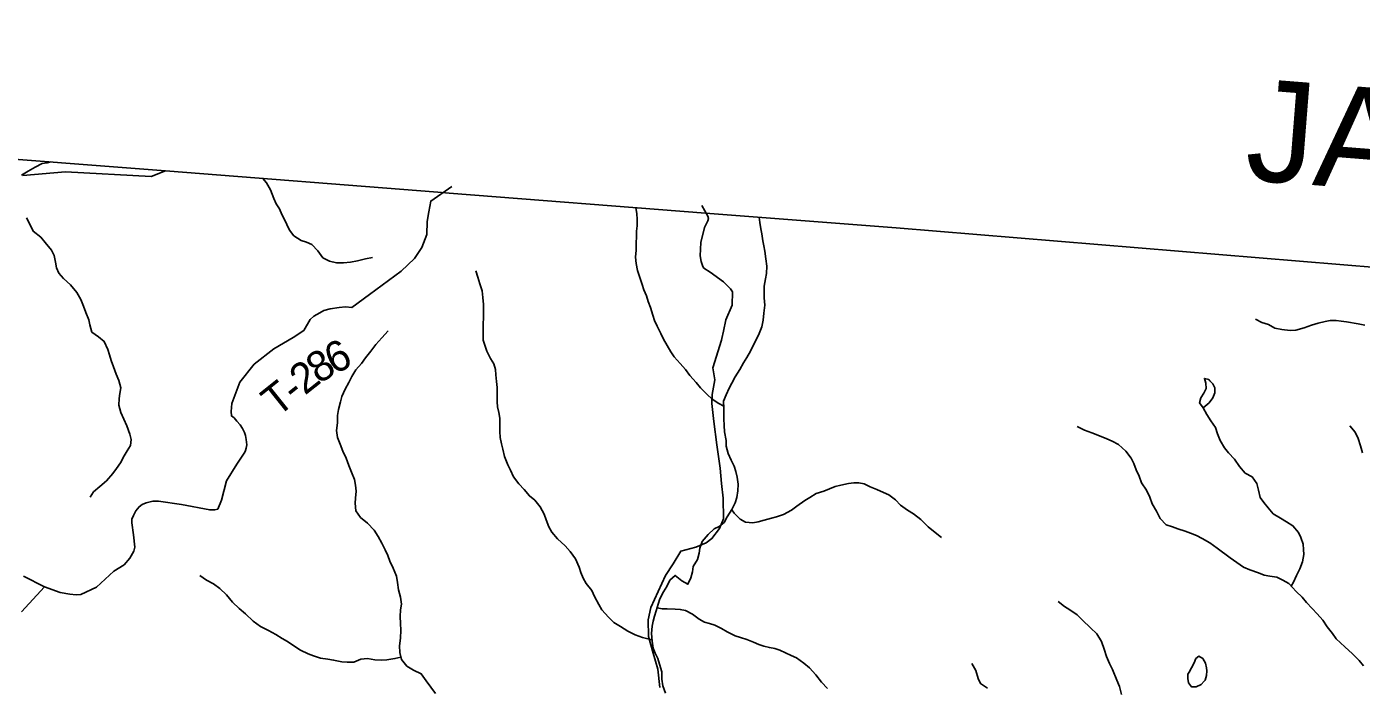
# Model space of a CAD drawing. Extents: x 1624196 to 2029251, y 146837 to 440034.
# Drawn here: x 1911289 to 1924399, y 305187 to 311680 of the extents above; entities that cross this region are included whole.
import ezdxf

# ---------------------------------------------------------------- set-up
doc = ezdxf.new("R2010")
doc.units = 0
for name, color, linetype in [('GM_X_Adjacent_County', 7, 'Continuous'), ('GM_X_Adjacent_County_Text', 7, 'Continuous'), ('GM_X_County', 7, 'Continuous'), ('GM_X_County_Road', 7, 'Continuous'), ('GM_X_Minor_Lake', 7, 'Continuous'), ('GM_X_Minor_River', 7, 'Continuous'), ('GM_X_Township', 7, 'Continuous'), ('GM_X_Township_Road', 7, 'Continuous'), ('GM_X_Township_Road_Text', 7, 'Continuous'), ('GM_X_Township_ROW', 7, 'Continuous')]:
    doc.layers.add(name, color=color, linetype=linetype)

msp = doc.modelspace()

# ---------------------------------------------------------------- linework, layer by layer
at = {"layer": 'GM_X_Adjacent_County'}
msp.add_lwpolyline([(1940473, 308073), (1934622, 308532), (1932946, 308617), (1931071, 308772), (1925774, 309211), (1919831, 309702), (1917959, 309848), (1915440, 310045), (1915329, 310054), (1912652, 310262), (1910567, 310425), (1905084, 310759), (1903135, 310878), (1901800, 310959), (1897304, 311233), (1895508, 311379), (1894252, 311474), (1894019, 315798), (1893959, 316894), (1894263, 318800), (1894856, 322668), (1894919, 323647), (1895188, 327845), (1895523, 333111)], dxfattribs=at)
at = {"layer": 'GM_X_County'}
msp.add_lwpolyline([(1897304, 311233), (1901800, 310959), (1903135, 310878), (1905084, 310759), (1910567, 310425), (1912652, 310262), (1915329, 310054), (1915440, 310045), (1917959, 309848), (1919831, 309702), (1925774, 309211), (1925256, 303586), (1924887, 299587), (1924469, 293153), (1924414, 292311), (1923726, 285166), (1923342, 280921)], dxfattribs=at)
at = {"layer": 'GM_X_County_Road'}
msp.add_lwpolyline([(1911238, 305928), (1911465, 306173), (1911259, 306280)], dxfattribs=at)
at = {"layer": 'GM_X_Minor_Lake'}
for points in [[(1922911, 308199), (1922900, 308211), (1922858, 308223), (1922872, 308177), (1922876, 308125), (1922854, 308079), (1922824, 308033), (1922810, 307983), (1922846, 307935)], [(1922846, 307935), (1922906, 307983), (1922942, 308033), (1922962, 308081), (1922962, 308129), (1922940, 308169), (1922911, 308199)], [(1922855, 305246), (1922866, 305258), (1922880, 305304), (1922882, 305350), (1922878, 305380), (1922868, 305424), (1922844, 305470), (1922804, 305492), (1922774, 305470), (1922756, 305426), (1922730, 305380), (1922710, 305336)], [(1922710, 305336), (1922696, 305316), (1922694, 305274), (1922702, 305232), (1922730, 305192), (1922776, 305192), (1922826, 305216), (1922855, 305246)]]:
    msp.add_lwpolyline(points, dxfattribs=at)
at = {"layer": 'GM_X_Minor_River'}
for points in [[(1911239, 310220), (1911305, 310260), (1911373, 310298), (1911443, 310336), (1911492, 310343), (1911525, 310351)], [(1913608, 310189), (1913646, 310146), (1913686, 310076), (1913718, 309990), (1913740, 309940), (1913772, 309888), (1913796, 309835), (1913822, 309785), (1913846, 309735), (1913871, 309681), (1913913, 309625), (1913985, 309577), (1914037, 309561), (1914089, 309539), (1914149, 309476), (1914197, 309408), (1914263, 309374), (1914333, 309360), (1914401, 309358), (1914469, 309364), (1914539, 309380), (1914619, 309398), (1914687, 309412)], [(1911286, 309801), (1911324, 309731), (1911354, 309669), (1911430, 309611), (1911472, 309559), (1911534, 309482), (1911560, 309432), (1911572, 309364), (1911582, 309310), (1911604, 309256), (1911650, 309206), (1911720, 309142), (1911782, 309068), (1911822, 308999), (1911849, 308933), (1911869, 308871), (1911899, 308799), (1911911, 308749), (1911929, 308679), (1911995, 308630), (1912051, 308586), (1912085, 308508), (1912103, 308456), (1912119, 308398), (1912141, 308336), (1912169, 308264), (1912193, 308202), (1912213, 308129), (1912204, 308075), (1912198, 308025), (1912194, 307961), (1912214, 307887), (1912244, 307823), (1912272, 307757), (1912304, 307676), (1912316, 307622), (1912308, 307562), (1912276, 307512), (1912248, 307462), (1912212, 307392), (1912171, 307338), (1912135, 307288), (1912073, 307216), (1912007, 307162), (1911947, 307108), (1911913, 307056)], [(1918137, 307949), (1918087, 307975), (1918023, 308019), (1917971, 308069), (1917909, 308129), (1917865, 308183), (1917805, 308252), (1917761, 308310), (1917708, 308370), (1917650, 308434), (1917618, 308484), (1917582, 308546), (1917546, 308610), (1917518, 308663), (1917482, 308735), (1917458, 308791), (1917440, 308843), (1917418, 308919), (1917394, 308979), (1917378, 309035), (1917352, 309095), (1917336, 309146), (1917291, 309284), (1917277, 309352), (1917271, 309414), (1917275, 309482), (1917277, 309552), (1917281, 309619), (1917281, 309669), (1917285, 309721), (1917287, 309787), (1917283, 309841), (1917273, 309903)], [(1918139, 307879), (1918137, 307929), (1918135, 307999), (1918161, 308063), (1918189, 308127), (1918216, 308177), (1918248, 308239), (1918296, 308311), (1918332, 308375), (1918362, 308429), (1918400, 308490), (1918428, 308552), (1918454, 308602), (1918484, 308664), (1918510, 308730), (1918525, 308794), (1918531, 308864), (1918539, 308944), (1918535, 309014), (1918533, 309065), (1918535, 309131), (1918547, 309201), (1918557, 309255), (1918559, 309327), (1918549, 309399), (1918541, 309473), (1918532, 309525), (1918522, 309576), (1918512, 309644), (1918502, 309694), (1918492, 309756), (1918485, 309808)], [(1917431, 305653), (1917404, 305659), (1917338, 305677), (1917266, 305703), (1917196, 305739), (1917122, 305785), (1917058, 305825), (1917004, 305878), (1916940, 305948), (1916910, 306000), (1916866, 306078), (1916840, 306140), (1916784, 306206), (1916756, 306260), (1916734, 306315), (1916716, 306367), (1916682, 306449), (1916629, 306521), (1916579, 306577), (1916505, 306647), (1916447, 306712), (1916417, 306764), (1916391, 306832), (1916371, 306890), (1916333, 306960), (1916281, 307026), (1916227, 307068), (1916177, 307131), (1916125, 307187), (1916071, 307257), (1916041, 307321), (1916015, 307375), (1915983, 307457), (1915966, 307527), (1915952, 307580), (1915940, 307642), (1915936, 307700), (1915936, 307832), (1915926, 307888), (1915914, 307942), (1915910, 307992), (1915910, 308133), (1915906, 308191), (1915899, 308259), (1915895, 308311), (1915879, 308367), (1915847, 308417), (1915809, 308491), (1915789, 308548), (1915773, 308598), (1915773, 308652), (1915775, 308712), (1915773, 308764), (1915777, 308814), (1915777, 308950), (1915771, 309018), (1915762, 309083), (1915740, 309151), (1915722, 309217), (1915702, 309279)], [(1924433, 308745), (1924369, 308759), (1924253, 308779), (1924203, 308787), (1924151, 308791), (1924095, 308791), (1924043, 308781), (1923977, 308765), (1923911, 308747), (1923837, 308719), (1923757, 308697), (1923699, 308693), (1923619, 308702), (1923551, 308716), (1923489, 308752), (1923423, 308774), (1923359, 308806)], [(1915304, 305125), (1915258, 305190), (1915214, 305252), (1915166, 305318), (1915090, 305356), (1915024, 305396), (1914970, 305460), (1914954, 305528), (1914952, 305593), (1914961, 305669), (1914965, 305749), (1914963, 305815), (1914957, 305883), (1914963, 305949), (1914971, 306005), (1914961, 306073), (1914943, 306144), (1914931, 306216), (1914923, 306280), (1914889, 306358), (1914858, 306428), (1914838, 306484), (1914810, 306538), (1914778, 306605), (1914742, 306669), (1914702, 306731), (1914638, 306799), (1914570, 306857), (1914524, 306923), (1914516, 306996), (1914518, 307046), (1914526, 307114), (1914520, 307174), (1914510, 307230), (1914481, 307300), (1914455, 307368), (1914429, 307440), (1914395, 307509), (1914369, 307575), (1914343, 307643), (1914333, 307711), (1914341, 307785), (1914343, 307859), (1914351, 307917), (1914373, 307992), (1914385, 308046), (1914418, 308118), (1914454, 308184), (1914484, 308242), (1914522, 308306), (1914578, 308368), (1914618, 308426), (1914670, 308492), (1914720, 308556), (1914778, 308622), (1914839, 308691)], [(1917563, 305130), (1917539, 305200), (1917527, 305266), (1917527, 305338), (1917507, 305414), (1917488, 305470), (1917464, 305523), (1917442, 305573), (1917432, 305639), (1917426, 305715), (1917432, 305787), (1917442, 305837), (1917456, 305887), (1917472, 305939), (1917494, 306005), (1917510, 306058), (1917546, 306124), (1917577, 306178), (1917607, 306240), (1917659, 306286), (1917725, 306232), (1917785, 306200), (1917813, 306262), (1917829, 306322), (1917837, 306374), (1917879, 306442), (1917895, 306506), (1917901, 306556), (1917925, 306620), (1917983, 306688), (1918042, 306746), (1918092, 306766), (1918142, 306808), (1918170, 306863), (1918216, 306933), (1918248, 307001), (1918264, 307053), (1918274, 307119), (1918278, 307185), (1918268, 307253), (1918254, 307307), (1918238, 307361), (1918211, 307420), (1918179, 307484), (1918161, 307558), (1918159, 307614), (1918143, 307698), (1918141, 307760), (1918139, 307826), (1918139, 307879)], [(1923710, 306181), (1923734, 306221), (1923762, 306287), (1923796, 306351), (1923822, 306421), (1923834, 306493), (1923832, 306543), (1923828, 306593), (1923806, 306659), (1923784, 306710), (1923728, 306774), (1923664, 306814), (1923606, 306850), (1923534, 306892), (1923483, 306950), (1923443, 307002), (1923405, 307053), (1923389, 307123), (1923373, 307191), (1923327, 307257), (1923259, 307291), (1923203, 307357), (1923153, 307430), (1923095, 307490), (1923055, 307542), (1923013, 307612), (1922987, 307678), (1922967, 307742), (1922921, 307806), (1922881, 307869), (1922846, 307935)], [(1924421, 305399), (1924379, 305449), (1924313, 305515), (1924237, 305585), (1924153, 305665), (1924117, 305715), (1924065, 305780), (1924023, 305846), (1923965, 305910), (1923915, 305960), (1923861, 306020), (1923818, 306072), (1923760, 306130), (1923686, 306207), (1923630, 306241), (1923568, 306271), (1923502, 306279), (1923446, 306289), (1923388, 306313), (1923304, 306343), (1923242, 306369), (1923178, 306412), (1923112, 306460), (1922984, 306556), (1922910, 306606), (1922836, 306650), (1922780, 306678), (1922720, 306702), (1922670, 306721), (1922596, 306745), (1922546, 306763), (1922482, 306785), (1922424, 306845), (1922386, 306917), (1922346, 306991), (1922322, 307056), (1922288, 307124), (1922240, 307196), (1922216, 307262), (1922188, 307326), (1922164, 307386), (1922139, 307440), (1922085, 307507), (1922015, 307573), (1921951, 307607), (1921899, 307629), (1921827, 307657), (1921753, 307687), (1921681, 307715), (1921607, 307751)], [(1924410, 307491), (1924390, 307561), (1924368, 307631), (1924340, 307695), (1924286, 307757)], [(1918215, 306932), (1918240, 306897), (1918298, 306840), (1918350, 306810), (1918422, 306802), (1918476, 306812), (1918534, 306830), (1918606, 306850), (1918656, 306864), (1918724, 306886), (1918802, 306928), (1918856, 306968), (1918932, 307022), (1918982, 307054), (1919046, 307092), (1919119, 307114), (1919177, 307138), (1919231, 307160), (1919287, 307174), (1919363, 307190), (1919413, 307196), (1919463, 307198), (1919517, 307188), (1919575, 307156), (1919641, 307132), (1919707, 307102), (1919759, 307080), (1919823, 307030), (1919873, 306977), (1919943, 306929), (1920001, 306893), (1920071, 306835), (1920145, 306763), (1920213, 306707), (1920275, 306660)], [(1914965, 305483), (1914906, 305470), (1914828, 305458), (1914776, 305454), (1914708, 305458), (1914636, 305471), (1914572, 305465), (1914504, 305435), (1914438, 305433), (1914386, 305439), (1914304, 305455), (1914248, 305463), (1914174, 305475), (1914108, 305497), (1914054, 305517), (1913978, 305553), (1913904, 305601), (1913850, 305637), (1913798, 305668), (1913736, 305706), (1913664, 305746), (1913586, 305784), (1913514, 305838), (1913440, 305908), (1913376, 305962), (1913310, 306023), (1913252, 306095), (1913186, 306159), (1913124, 306203), (1913056, 306241), (1912990, 306287)], [(1922043, 305116), (1922025, 305194), (1921998, 305256), (1921954, 305361), (1921926, 305421), (1921898, 305491), (1921872, 305561), (1921848, 305637), (1921802, 305713), (1921738, 305770), (1921660, 305846), (1921608, 305900), (1921536, 305950), (1921484, 305982), (1921420, 306030)], [(1917481, 305967), (1917532, 305957), (1917582, 305957), (1917660, 305955), (1917710, 305953), (1917762, 305943), (1917830, 305907), (1917894, 305857), (1917948, 305827), (1917998, 305813), (1918048, 305797), (1918116, 305766), (1918170, 305732), (1918250, 305694), (1918300, 305676), (1918362, 305658), (1918430, 305630), (1918482, 305608), (1918532, 305592), (1918586, 305578), (1918638, 305568), (1918688, 305552), (1918744, 305526), (1918798, 305501), (1918850, 305477), (1918924, 305425), (1918980, 305377), (1919042, 305309), (1919096, 305237), (1919156, 305175)], [(1920727, 305177), (1920659, 305223), (1920635, 305274), (1920613, 305352), (1920575, 305422)]]:
    msp.add_lwpolyline(points, dxfattribs=at)
at = {"layer": 'GM_X_Township'}
msp.add_lwpolyline([(1897304, 311233), (1901800, 310959), (1903135, 310878), (1905084, 310759), (1910567, 310425), (1912652, 310262), (1915329, 310054), (1915440, 310045), (1917959, 309848), (1919831, 309702), (1925774, 309211), (1925256, 303586), (1924887, 299587), (1924469, 293153), (1924414, 292311), (1923726, 285166), (1923342, 280921)], dxfattribs=at)
at = {"layer": 'GM_X_Township_Road'}
for points in [[(1911251, 310218), (1911671, 310252), (1912513, 310208), (1912652, 310262)], [(1911465, 306173), (1911617, 306119), (1911714, 306103), (1911774, 306096), (1911820, 306100), (1911974, 306172), (1912147, 306327), (1912247, 306392), (1912302, 306455), (1912342, 306526), (1912353, 306563), (1912340, 306685), (1912322, 306803), (1912323, 306839), (1912338, 306875), (1912363, 306921), (1912394, 306961), (1912425, 306984), (1912463, 306999), (1912530, 307018), (1912585, 307018), (1912810, 306984), (1913088, 306930), (1913137, 306930), (1913166, 306938), (1913204, 307026), (1913253, 307217), (1913354, 307380), (1913433, 307497), (1913439, 307516), (1913445, 307538), (1913451, 307569), (1913447, 307623), (1913439, 307661), (1913430, 307691), (1913409, 307731), (1913387, 307765), (1913355, 307804), (1913326, 307835), (1913300, 307855), (1913298, 307898), (1913305, 307977), (1913382, 308186), (1913524, 308364), (1913717, 308513), (1913906, 308624), (1914011, 308695), (1914075, 308801), (1914109, 308834), (1914169, 308869), (1914209, 308889), (1914271, 308907), (1914360, 308921), (1914420, 308926), (1914482, 308920), (1914656, 309046), (1914969, 309277), (1915100, 309403), (1915171, 309511), (1915220, 309638), (1915223, 309765), (1915239, 309860), (1915259, 309966), (1915467, 310108)], [(1917509, 305184), (1917490, 305364), (1917444, 305523), (1917397, 305685), (1917395, 305850), (1917420, 305972), (1917563, 306286), (1917641, 306402), (1917714, 306524), (1917862, 306563), (1917965, 306608), (1918020, 306649), (1918094, 306747), (1918135, 306843), (1918130, 307045), (1918116, 307190), (1918103, 307340), (1918069, 307570), (1918038, 307799), (1918021, 307977), (1918023, 308065), (1918048, 308208), (1918030, 308328), (1918113, 308599), (1918117, 308614), (1918133, 308687)]]:
    msp.add_lwpolyline(points, dxfattribs=at)
at = {"layer": 'GM_X_Township_ROW'}
msp.add_lwpolyline([(1918133, 308687), (1918158, 308798), (1918219, 308942), (1918223, 309073), (1918204, 309104), (1918176, 309129), (1918133, 309171), (1918004, 309266), (1917942, 309306), (1917930, 309322), (1917914, 309372), (1917906, 309426), (1917913, 309558), (1917949, 309705), (1917979, 309772), (1917986, 309795), (1917981, 309816), (1917921, 309921)], dxfattribs=at)

# ---------------------------------------------------------------- texts
at = {"layer": 'GM_X_Adjacent_County_Text'}
msp.add_text('JACKSON COUNTY', height=1000, rotation=355.4757, dxfattribs=at).set_placement((1923244, 310177))
at = {"layer": 'GM_X_Township_Road_Text'}
for s, rotation, p in [('6', 25.6806, (1914307, 308258)), ('8', 33.0723, (1914161, 308162)), ('2', 38.4062, (1914022, 308052)), ('T', 38.5982, (1913750, 307835)), ('-', 38.5501, (1913926, 307975))]:
    msp.add_text(s, height=300, rotation=rotation, dxfattribs=at).set_placement(p)

doc.saveas('drawing.dxf')
